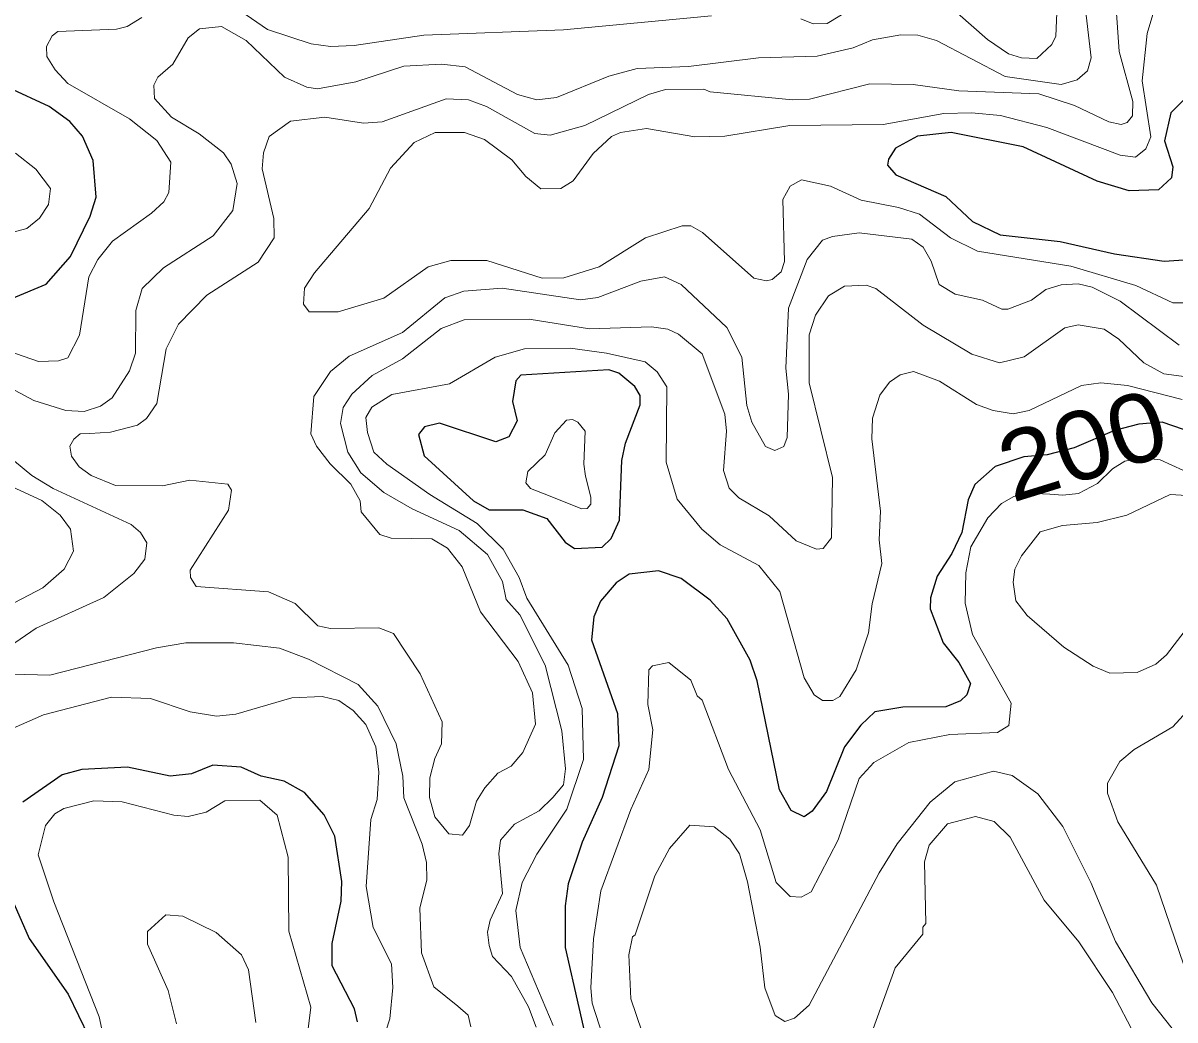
# Model space of a CAD drawing. Extents: x 673.6 to 698.9, y 7012 to 7040.1.
# Drawn here: x 683.915 to 685.254, y 7016.628 to 7017.788 of the extents above; entities that cross this region are included whole.
import ezdxf
from ezdxf.enums import TextEntityAlignment as Align

# ---------------------------------------------------------------- set-up
doc = ezdxf.new("R2010")
doc.units = 0
doc.header["$LTSCALE"] = 0.032
doc.layers.add('1', color=7, linetype='Continuous', lineweight=25)
doc.layers.add('2', color=7, linetype='Continuous', lineweight=13)
doc.layers.add('61', color=7, linetype='Continuous')

msp = doc.modelspace()

# ---------------------------------------------------------------- linework, layer by layer
at = {"layer": '1'}
for points in [[(685.2813, 7017.7151), (685.2496, 7017.6832), (685.2422, 7017.6507), (685.2519, 7017.6203), (685.2501, 7017.6074), (685.2352, 7017.5936), (685.2012, 7017.5923), (685.164, 7017.6037), (685.0778, 7017.6437), (684.994, 7017.6602), (684.955, 7017.6561), (684.9294, 7017.6422), (684.9211, 7017.6293), (684.9201, 7017.6223), (684.9297, 7017.6112), (684.9877, 7017.5857), (685.0187, 7017.5567), (685.0511, 7017.5411), (685.1209, 7017.5336), (685.184, 7017.5192), (685.2418, 7017.5107), (685.2871, 7017.5138)], [(683.902, 7017.4674), (683.9416, 7017.4838), (683.9699, 7017.5161), (683.993, 7017.5629), (683.9997, 7017.585), (683.9963, 7017.6277), (683.984, 7017.6561), (683.9692, 7017.6729), (683.9454, 7017.6906), (683.8983, 7017.7123)], [(685.2643, 7017.315), (685.2394, 7017.3232), (685.2123, 7017.3211), (685.1841, 7017.3135), (685.1371, 7017.2936), (685.1056, 7017.2853), (685.0787, 7017.2829), (685.0452, 7017.2719), (685.0216, 7017.251), (685.0139, 7017.2332), (685.0063, 7017.1952), (684.995, 7017.1708), (684.9776, 7017.1441), (684.9702, 7017.1192), (684.9696, 7017.1064), (684.9849, 7017.0668), (685.003, 7017.0439), (685.0167, 7017.0196), (685.0121, 7017.0061), (685.0051, 7016.9994), (684.9878, 7016.9923), (684.9377, 7016.9921), (684.9054, 7016.9866), (684.8891, 7016.971), (684.8702, 7016.9457)], [(684.7945, 7016.8957), (684.7683, 7017.0227), (684.7602, 7017.0464), (684.7335, 7017.0948), (684.7138, 7017.1162), (684.6801, 7017.1416), (684.6538, 7017.1506), (684.6196, 7017.1466), (684.6046, 7017.1367), (684.5862, 7017.1153), (684.5786, 7017.0968), (684.5758, 7017.0702), (684.6061, 7016.9847), (684.6077, 7016.947), (684.5884, 7016.887), (684.5649, 7016.8349), (684.5488, 7016.7863), (684.5453, 7016.7608), (684.5453, 7016.7123), (684.5769, 7016.573)], [(684.8702, 7016.9457), (684.8491, 7016.894), (684.8324, 7016.8709), (684.8231, 7016.8642), (684.8079, 7016.8717), (684.7945, 7016.8957)], [(684.3036, 7016.6261), (684.3004, 7016.6412), (684.2742, 7016.6909), (684.2742, 7016.7172), (684.2848, 7016.7661), (684.2856, 7016.789), (684.2774, 7016.8417), (684.2649, 7016.8667), (684.242, 7016.8928), (684.2183, 7016.9058), (684.1917, 7016.9118), (684.1685, 7016.922), (684.1355, 7016.9246), (684.1106, 7016.9143), (684.0861, 7016.9117), (684.0362, 7016.9222), (683.9832, 7016.9194), (683.9603, 7016.9132), (683.9146, 7016.8815)], [(683.8935, 7016.7877), (683.922, 7016.7227), (683.9674, 7016.658), (683.9914, 7016.6084)]]:
    msp.add_lwpolyline(points, dxfattribs=at)
msp.add_lwpolyline([(684.4569, 7017.2215), (684.496, 7017.2213), (684.5239, 7017.2114), (684.5453, 7017.1838), (684.5562, 7017.1766), (684.5883, 7017.1781), (684.5988, 7017.1881), (684.6085, 7017.2094), (684.6113, 7017.2789), (684.6153, 7017.299), (684.6324, 7017.3434), (684.6323, 7017.3545), (684.6263, 7017.3647), (684.6077, 7017.3802), (684.5959, 7017.3841), (684.4936, 7017.3782), (684.4878, 7017.3715), (684.4839, 7017.3476), (684.4893, 7017.325), (684.4798, 7017.3062), (684.4648, 7017.3005), (684.3991, 7017.3224), (684.3817, 7017.318), (684.3747, 7017.3092), (684.3813, 7017.2844), (684.4385, 7017.2319)], close=True, dxfattribs=at)
at = {"layer": '2'}
for points in [[(684.9109, 7017.8241), (684.8497, 7017.787), (684.8337, 7017.7868), (684.8194, 7017.7925)], [(685.2963, 7017.4622), (685.2518, 7017.4622), (685.2087, 7017.4822), (685.1334, 7017.505), (685.0245, 7017.5224), (684.9934, 7017.5376), (684.9571, 7017.5652), (684.9329, 7017.5732), (684.8893, 7017.5817), (684.8537, 7017.598), (684.8201, 7017.6052), (684.8069, 7017.5979), (684.7985, 7017.5822), (684.8001, 7017.5101), (684.7965, 7017.4982), (684.786, 7017.4892), (684.7792, 7017.4877), (684.7647, 7017.491), (684.705, 7017.5441), (684.6914, 7017.5517), (684.6814, 7017.5517), (684.6387, 7017.5376), (684.5848, 7017.5042), (684.5438, 7017.4913), (684.5183, 7017.491), (684.4541, 7017.5113), (684.4122, 7017.5114), (684.386, 7017.504), (684.3343, 7017.4677), (684.2811, 7017.4516), (684.2476, 7017.4519), (684.241, 7017.4605), (684.242, 7017.4792), (684.2536, 7017.4969), (684.3175, 7017.572), (684.3422, 7017.6188), (684.3696, 7017.6488), (684.3942, 7017.6602), (684.4283, 7017.6603), (684.4516, 7017.652), (684.4834, 7017.6284), (684.4995, 7017.6091), (684.5171, 7017.5946), (684.5401, 7017.5952), (684.5544, 7017.6039), (684.5777, 7017.6358), (684.5991, 7017.6555), (684.6095, 7017.6602), (684.6399, 7017.6651), (684.6962, 7017.6553), (684.7307, 7017.6562), (684.8063, 7017.6684), (684.9149, 7017.6696), (684.9855, 7017.6824), (685.0178, 7017.6832), (685.0515, 7017.6799), (685.1055, 7017.666), (685.1905, 7017.6338), (685.2084, 7017.6315), (685.2203, 7017.6411), (685.2263, 7017.6552), (685.216, 7017.7203), (685.222, 7017.7755), (685.2344, 7017.8174)], [(684.2574, 7017.7112), (684.3018, 7017.7194), (684.3577, 7017.7374), (684.4015, 7017.7399), (684.4291, 7017.7366), (684.4898, 7017.7045), (684.5122, 7017.6981), (684.535, 7017.7008), (684.596, 7017.7258), (684.6288, 7017.7349), (684.6888, 7017.737), (684.7702, 7017.7473), (684.8383, 7017.749), (684.8803, 7017.7587), (684.9026, 7017.7679), (684.9357, 7017.7737), (684.9554, 7017.7735), (684.9769, 7017.7673), (685.0567, 7017.7255), (685.1219, 7017.7162), (685.1406, 7017.7214), (685.1527, 7017.7321), (685.1567, 7017.7473), (685.1486, 7017.8168)], [(685.1172, 7017.8088), (685.1156, 7017.7724), (685.1113, 7017.7628), (685.0938, 7017.7465), (685.0757, 7017.7471), (685.0607, 7017.7518), (685.0362, 7017.7685), (684.9854, 7017.8132)], [(684.0528, 7017.794), (684.0358, 7017.7835), (684.0235, 7017.7803), (683.9554, 7017.7779), (683.9488, 7017.7728), (683.9422, 7017.7602), (683.9427, 7017.7488), (683.9521, 7017.7332), (683.9671, 7017.7174), (684.0388, 7017.676), (684.0706, 7017.6508), (684.0866, 7017.6256), (684.0842, 7017.5906), (684.0785, 7017.5798), (684.0644, 7017.5663), (684.0189, 7017.5339), (684.0017, 7017.5124), (683.9915, 7017.4926), (683.9805, 7017.4245), (683.9668, 7017.3983), (683.9559, 7017.3948), (683.9328, 7017.394), (683.8814, 7017.4119)], [(685.1864, 7017.7992), (685.1896, 7017.7543), (685.2054, 7017.6963), (685.2048, 7017.6796), (685.1988, 7017.6719), (685.1917, 7017.6694), (685.1775, 7017.6726), (685.1375, 7017.6916), (685.0959, 7017.7054), (685.0028, 7017.7087), (684.95, 7017.7161), (684.8995, 7017.717), (684.8292, 7017.6991), (684.8095, 7017.6981), (684.7138, 7017.7075), (684.7063, 7017.7105), (684.662, 7017.7103), (684.6423, 7017.7046), (684.568, 7017.6683), (684.5278, 7017.6573), (684.5101, 7017.6591), (684.4537, 7017.6905), (684.433, 7017.6982), (684.4067, 7017.6994), (684.3324, 7017.6726), (684.3108, 7017.671), (684.2659, 7017.6782), (684.226, 7017.6733), (684.2011, 7017.6558), (684.1943, 7017.6365), (684.1929, 7017.6179), (684.2066, 7017.5602), (684.2068, 7017.5377), (684.1881, 7017.5096), (684.1285, 7017.471), (684.0955, 7017.4373), (684.0814, 7017.4087), (684.0704, 7017.345), (684.0583, 7017.3277), (684.0478, 7017.3197), (684.0166, 7017.3118), (683.9925, 7017.3101), (683.9812, 7017.3098), (683.9738, 7017.3038), (683.9693, 7017.2956), (683.9711, 7017.2839), (683.9801, 7017.2714), (683.9941, 7017.2613), (684.0222, 7017.2499), (684.0769, 7017.2494), (684.1087, 7017.256), (684.1529, 7017.2513), (684.1573, 7017.2442), (684.1538, 7017.2209), (684.1093, 7017.1511), (684.1094, 7017.1428), (684.1162, 7017.1322), (684.2002, 7017.126), (684.2311, 7017.1123), (684.2577, 7017.0865), (684.2725, 7017.0834), (684.3284, 7017.0841), (684.3455, 7017.0776), (684.3768, 7017.0307), (684.4023, 7016.9749), (684.4015, 7016.9492), (684.3937, 7016.9322), (684.3877, 7016.9099), (684.3876, 7016.887), (684.3936, 7016.8642)], [(684.7154, 7017.7958), (684.5432, 7017.7795), (684.381, 7017.7736), (684.2999, 7017.7614), (684.2722, 7017.7605), (684.2497, 7017.7634), (684.1993, 7017.7799), (684.1743, 7017.7973)], [(683.867, 7017.3808), (683.9273, 7017.3487), (683.9648, 7017.3371), (683.986, 7017.3359), (684.0048, 7017.3419), (684.0186, 7017.3516), (684.0385, 7017.3829), (684.0456, 7017.4035), (684.0461, 7017.4532), (684.0533, 7017.4788), (684.0781, 7017.503), (684.1359, 7017.54), (684.1589, 7017.5695), (684.1639, 7017.6009), (684.1569, 7017.6233), (684.148, 7017.6365), (684.1196, 7017.6586), (684.0873, 7017.6783), (684.0679, 7017.6999), (684.0671, 7017.7152), (684.0714, 7017.7245), (684.0889, 7017.7397), (684.1067, 7017.7704), (684.12, 7017.781)], [(684.12, 7017.781), (684.1456, 7017.7834), (684.1742, 7017.7673), (684.2189, 7017.7246), (684.245, 7017.7132), (684.2574, 7017.7112)], [(683.8948, 7017.542), (683.9193, 7017.5486), (683.934, 7017.5608), (683.9446, 7017.5765), (683.9468, 7017.595), (683.9298, 7017.6175), (683.906, 7017.6363)], [(684.4519, 7016.8979), (684.4668, 7016.9152), (684.4823, 7016.9234), (684.4959, 7016.939), (684.5108, 7016.972), (684.5074, 7017.0084), (684.4907, 7017.0449), (684.4468, 7017.1026), (684.4255, 7017.1553), (684.4084, 7017.1767), (684.3903, 7017.1877), (684.3428, 7017.1884), (684.3298, 7017.1927), (684.308, 7017.2191), (684.307, 7017.2319), (684.2961, 7017.2513), (684.2718, 7017.2748), (684.2562, 7017.2953), (684.2496, 7017.31), (684.2528, 7017.3534), (684.2724, 7017.3822), (684.2941, 7017.4001), (684.3562, 7017.4278), (684.4055, 7017.4678), (684.4274, 7017.4758), (684.4718, 7017.4794), (684.5629, 7017.4656), (684.5834, 7017.4684), (684.6334, 7017.4874), (684.6609, 7017.4925), (684.6801, 7017.4835), (684.7334, 7017.4334), (684.7507, 7017.3989), (684.7566, 7017.3427), (684.7624, 7017.3234), (684.7781, 7017.2952), (684.7891, 7017.2904), (684.7996, 7017.2949), (684.8035, 7017.3055), (684.805, 7017.3561), (684.8017, 7017.3862), (684.805, 7017.4561), (684.8265, 7017.5126), (684.8443, 7017.5349), (684.8559, 7017.5393), (684.8872, 7017.5435), (684.9483, 7017.5362), (684.9617, 7017.527), (684.971, 7017.5106), (684.9802, 7017.4836), (684.9989, 7017.4721), (685.0305, 7017.4653), (685.0529, 7017.4549), (685.06, 7017.4549), (685.0873, 7017.4653), (685.1042, 7017.4778), (685.1221, 7017.4831), (685.1419, 7017.4843), (685.158, 7017.4803), (685.1906, 7017.4642), (685.2591, 7017.4131)], [(685.2794, 7017.3746), (685.2414, 7017.3795), (685.2182, 7017.3923), (685.189, 7017.42), (685.1721, 7017.4317), (685.1419, 7017.4367), (685.1262, 7017.4332), (685.0788, 7017.3994), (685.0502, 7017.3924), (685.0181, 7017.4024), (684.9616, 7017.4362), (684.9063, 7017.4789), (684.8951, 7017.4829), (684.87, 7017.4817), (684.8513, 7017.4704), (684.8363, 7017.448), (684.8288, 7017.4249), (684.8289, 7017.369), (684.8559, 7017.2592), (684.8551, 7017.1888), (684.8452, 7017.1765), (684.8374, 7017.1755), (684.8138, 7017.1855), (684.7823, 7017.2146), (684.7471, 7017.2354), (684.7359, 7017.2466), (684.7295, 7017.2671), (684.7328, 7017.313), (684.731, 7017.3327), (684.7046, 7017.403), (684.6771, 7017.4258), (684.6646, 7017.4316), (684.6456, 7017.4342), (684.5734, 7017.4321), (684.5034, 7017.4432), (684.4279, 7017.4423), (684.401, 7017.4322), (684.356, 7017.397), (684.3209, 7017.3775), (684.2972, 7017.3561)], [(684.5313, 7016.6215), (684.4928, 7016.7123), (684.4879, 7016.7556), (684.4954, 7016.7878), (684.5121, 7016.8211), (684.5472, 7016.8734), (684.5667, 7016.9309), (684.565, 7016.9904), (684.5486, 7017.0406), (684.5005, 7017.1188), (684.4918, 7017.1428), (684.473, 7017.1755), (684.4429, 7017.2055), (684.3879, 7017.2392), (684.3377, 7017.2747), (684.3229, 7017.2886), (684.3153, 7017.3115), (684.3136, 7017.3287), (684.3204, 7017.3407), (684.3437, 7017.3557), (684.4109, 7017.3678), (684.4639, 7017.3989), (684.4981, 7017.4088), (684.5511, 7017.4096), (684.5934, 7017.4038), (684.6383, 7017.3934), (684.6523, 7017.3821), (684.6634, 7017.3646), (684.6627, 7017.2769), (684.6753, 7017.2338), (684.7041, 7017.1991), (684.7255, 7017.1808), (684.7705, 7017.1565), (684.7949, 7017.1263), (684.823, 7017.0261), (684.8346, 7017.0061), (684.8443, 7016.9995), (684.8563, 7016.9996), (684.8645, 7017.0043), (684.8837, 7017.0354), (684.8978, 7017.0784), (684.9021, 7017.1121), (684.9136, 7017.159), (684.9103, 7017.1866), (684.9118, 7017.2197), (684.902, 7017.3041), (684.9027, 7017.3279), (684.9112, 7017.3548), (684.9225, 7017.37), (684.9349, 7017.3783), (684.9504, 7017.3823), (684.9804, 7017.3712), (685.0237, 7017.3438), (685.043, 7017.3369), (685.066, 7017.3332), (685.0846, 7017.337), (685.1457, 7017.3659), (685.1682, 7017.3693), (685.1991, 7017.3661), (685.2628, 7017.3497)], [(684.2972, 7017.3561), (684.2871, 7017.3403), (684.2841, 7017.3217), (684.2924, 7017.2885), (684.3078, 7017.2644), (684.3344, 7017.2416)], [(683.8993, 7017.0625), (683.9303, 7017.0839), (684.0087, 7017.1195), (684.0437, 7017.1472), (684.0565, 7017.1642), (684.0588, 7017.1832), (684.0516, 7017.1949), (684.0404, 7017.2044), (683.95, 7017.2461), (683.9251, 7017.2613), (683.8938, 7017.2873)], [(685.2777, 7017.2611), (685.2372, 7017.2797), (685.2156, 7017.282), (685.1961, 7017.278), (685.1818, 7017.269), (685.1644, 7017.2522), (685.1422, 7017.2404), (685.1238, 7017.2385), (685.1088, 7017.2395), (685.0837, 7017.2407), (685.0668, 7017.2369), (685.0525, 7017.2286), (685.0366, 7017.2123), (685.017, 7017.1784), (685.0111, 7017.148), (685.0105, 7017.1129), (685.0187, 7017.0763), (685.0637, 7016.9966), (685.0612, 7016.9706), (685.0479, 7016.9626), (684.9924, 7016.9601), (684.9447, 7016.951), (684.9041, 7016.9274), (684.8871, 7016.9088), (684.8628, 7016.8375), (684.8311, 7016.7771), (684.8195, 7016.7711), (684.8069, 7016.7718), (684.7905, 7016.7879), (684.7721, 7016.8491), (684.735, 7016.9194), (684.7047, 7017), (684.6989, 7017.0049), (684.6914, 7017.0234), (684.6659, 7017.0438), (684.6468, 7017.0399), (684.6424, 7017.0353), (684.6415, 7016.995), (684.6472, 7016.9657), (684.6424, 7016.9194), (684.6216, 7016.8727), (684.5867, 7016.7783), (684.5783, 7016.7225), (684.575, 7016.6656), (684.5767, 7016.6475), (684.5977, 7016.5828)], [(683.8971, 7017.2505), (683.9368, 7017.2322), (683.958, 7017.2154), (683.9701, 7017.1988), (683.9734, 7017.1732), (683.9626, 7017.1525), (683.9379, 7017.1307), (683.8879, 7017.1047)], [(684.3344, 7017.2416), (684.3674, 7017.2224), (684.4221, 7017.1975), (684.4549, 7017.1696), (684.4722, 7017.1381), (684.4766, 7017.1171), (684.4927, 7017.0994), (684.5221, 7017.0409), (684.5413, 7016.9643), (684.5456, 7016.9203), (684.5434, 7016.9017), (684.5307, 7016.8868), (684.5151, 7016.8712), (684.4863, 7016.8557), (684.4701, 7016.8374), (684.4682, 7016.8214), (684.4723, 7016.7751), (684.4579, 7016.7443), (684.4548, 7016.7303), (684.457, 7016.7148), (684.4608, 7016.7021), (684.4829, 7016.6788), (684.5025, 7016.6433), (684.5116, 7016.6199)], [(684.4354, 7016.6202), (684.4325, 7016.6336), (684.4205, 7016.6441), (684.3925, 7016.6668), (684.378, 7016.7063), (684.3761, 7016.7583), (684.3842, 7016.7909), (684.3841, 7016.8112), (684.3791, 7016.8327), (684.3575, 7016.8864), (684.3563, 7016.9116), (684.3487, 7016.9494), (684.3273, 7016.9932), (684.3047, 7017.0182), (684.2466, 7017.0479), (684.213, 7017.0604), (684.1595, 7017.0669), (684.1042, 7017.0668), (684.07, 7017.0611), (683.946, 7017.0291), (683.9027, 7017.0302)], [(683.8972, 7016.9648), (683.9386, 7016.983), (684.0178, 7017.0036), (684.0629, 7017.0018), (684.109, 7016.9865), (684.1398, 7016.9815), (684.1621, 7016.9839), (684.2274, 7017.0027), (684.2626, 7017.0044), (684.2821, 7016.9996), (684.2986, 7016.9882), (684.3135, 7016.9716), (684.3251, 7016.9457), (684.3284, 7016.9164), (684.3267, 7016.8845), (684.3193, 7016.8612), (684.3137, 7016.7835), (684.3219, 7016.7357), (684.3432, 7016.6935), (684.3449, 7016.666), (684.3414, 7016.6294), (684.3265, 7016.5842)], [(685.2752, 7016.6612), (685.2328, 7016.7849), (685.1878, 7016.8587), (685.1759, 7016.8917), (685.1757, 7016.9036), (685.1902, 7016.9286), (685.2069, 7016.9428), (685.252, 7016.9692), (685.2763, 7016.9957)], [(684.6471, 7016.5775), (684.6214, 7016.6525), (684.6193, 7016.7038), (684.6235, 7016.7247), (684.6268, 7016.7271), (684.6496, 7016.7958), (684.6666, 7016.8276), (684.6903, 7016.8546), (684.7186, 7016.8528), (684.7368, 7016.8385), (684.7481, 7016.8212), (684.7574, 7016.7888), (684.772, 7016.7127), (684.7775, 7016.6656), (684.7893, 7016.6333), (684.8005, 7016.6265), (684.812, 7016.6301), (684.8289, 7016.6454), (684.9103, 7016.7994), (684.9311, 7016.8329), (684.9696, 7016.8814), (684.9984, 7016.905), (685.0433, 7016.9173), (685.065, 7016.9123), (685.0949, 7016.8913), (685.1238, 7016.8532), (685.1566, 7016.7878), (685.185, 7016.7194), (685.2274, 7016.648), (685.2512, 7016.6182)], [(684.3936, 7016.8642), (684.41, 7016.8444), (684.4257, 7016.843), (684.4339, 7016.8541), (684.4421, 7016.8824), (684.4519, 7016.8979)], [(684.2445, 7016.6022), (684.2494, 7016.6429), (684.2241, 7016.7313), (684.2231, 7016.8175), (684.2105, 7016.8662), (684.1902, 7016.8836), (684.1496, 7016.8828), (684.1279, 7016.8698), (684.1069, 7016.8648), (684.0901, 7016.8663), (684.0301, 7016.8819), (683.9973, 7016.8828), (683.9623, 7016.874), (683.9518, 7016.8678), (683.941, 7016.8542), (683.9326, 7016.8201), (683.9507, 7016.7654), (684.0034, 7016.6318), (684.0128, 7016.5886)], [(685.0626, 7016.8407), (685.044, 7016.8591), (685.0224, 7016.8648), (684.9898, 7016.8563), (684.9685, 7016.8314), (684.9629, 7016.8121), (684.9645, 7016.7404), (684.9612, 7016.736), (684.9611, 7016.7279), (684.9289, 7016.6886), (684.9035, 7016.6179)], [(685.2143, 7016.5886), (685.2075, 7016.6103), (685.1818, 7016.66), (685.1425, 7016.7188), (685.1023, 7016.7673), (685.0626, 7016.8407)], [(684.0933, 7016.6236), (684.0836, 7016.6623), (684.0597, 7016.7164), (684.0597, 7016.731), (684.0809, 7016.7505), (684.1007, 7016.7488), (684.1394, 7016.73), (684.1688, 7016.7037), (684.1771, 7016.6863), (684.1854, 7016.6252)]]:
    msp.add_lwpolyline(points, dxfattribs=at)
for points in [[(684.5668, 7017.2744), (684.5683, 7017.3131), (684.5598, 7017.3233), (684.5536, 7017.3265), (684.5467, 7017.3257), (684.5332, 7017.311), (684.5221, 7017.2853), (684.5019, 7017.2659), (684.4994, 7017.2529), (684.5051, 7017.2464), (684.519, 7017.2408), (684.5645, 7017.2226), (684.571, 7017.2231), (684.5749, 7017.2279), (684.5751, 7017.2363), (684.5687, 7017.2606)], [(685.1637, 7017.2067), (685.1985, 7017.2151), (685.2488, 7017.2394), (685.2682, 7017.2379), (685.2915, 7017.2313), (685.3271, 7017.2329), (685.3383, 7017.2227), (685.339, 7017.2086), (685.3301, 7017.1852), (685.2701, 7017.0861), (685.2443, 7017.0527), (685.232, 7017.0421), (685.2103, 7017.0323), (685.1785, 7017.0315), (685.1592, 7017.0397), (685.1249, 7017.0617), (685.0825, 7017.0984), (685.0692, 7017.1155), (685.0663, 7017.1373), (685.0681, 7017.1523), (685.0758, 7017.1678), (685.0977, 7017.196), (685.1235, 7017.2033)]]:
    msp.add_lwpolyline(points, close=True, dxfattribs=at)

# ---------------------------------------------------------------- texts
at = {"layer": '61', "width": 1.1}
msp.add_text('200', height=0.08, rotation=17.19, dxfattribs=at).set_placement((685.1587, 7017.2585), align=Align.CENTER)

doc.saveas('drawing.dxf')
